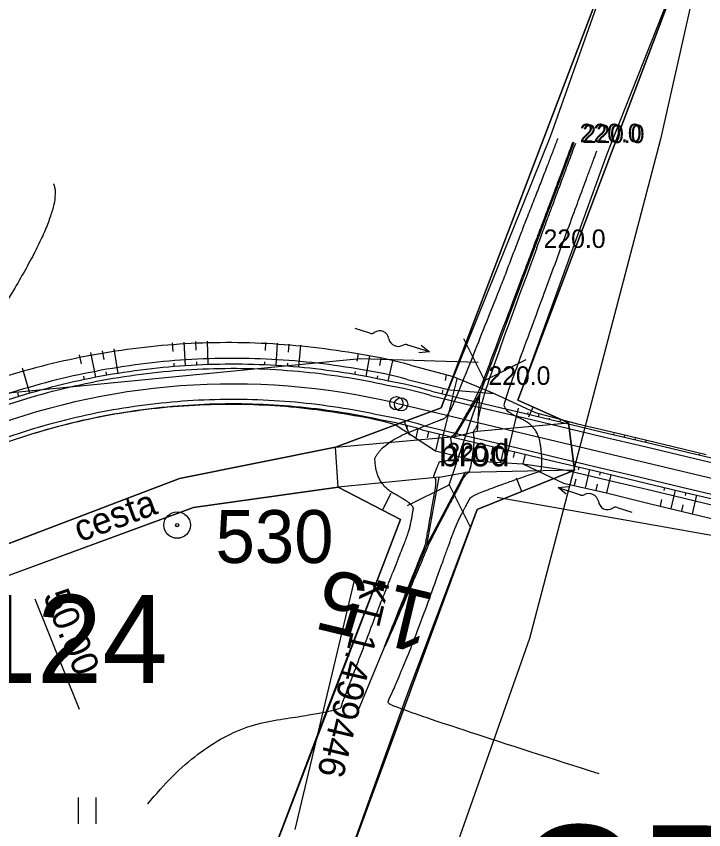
# Model space of a CAD drawing. Extents: x -495905 to -478420, y -1113297 to -1107716.
# Drawn here: x -478920.3 to -478842.3, y -1110767.8 to -1110675.5 of the extents above; entities that cross this region are included whole.
import ezdxf

# ---------------------------------------------------------------- set-up
doc = ezdxf.new("R2010")
doc.units = 0
for name, color, linetype in [('03_PC_OBJEKTY_NÁVRH', 7, 'Continuous'), ('03_PC_OBJEKTY_NÁVRH_PR', 7, 'Continuous'), ('2D_VRSTEVNICE', 7, 'Continuous'), ('C5_HATCH_SLOPE_L', 7, 'Continuous'), ('C5_HATCH_SLOPE_R', 7, 'Continuous'), ('C5_HECTOMETRY', 7, 'Continuous'), ('C5_HLBODY', 7, 'Continuous'), ('C5_HRANA_TELESO', 7, 'Continuous'), ('C5_KORUNA', 7, 'Continuous'), ('C5_OSA', 7, 'Continuous'), ('C5_PRIKOP', 7, 'Continuous'), ('C5_STANICENI', 7, 'Continuous'), ('C5_ZPEVKRAJ', 7, 'Continuous'), ('DRENÁŽ', 7, 'Continuous'), ('ODVODNĚNÍ PLOŠNÉ', 7, 'Continuous'), ('PLYN', 7, 'Continuous'), ('PROPUSTEK', 7, 'Continuous'), ('ttp', 7, 'Continuous'), ('VODNÍ PLOCHY', 7, 'Continuous'), ('vrty a sondy ČHMÚ', 7, 'Continuous'), ('VYRAZNE_VRST', 7, 'Continuous'), ('zamereni', 7, 'Continuous')]:
    doc.layers.add(name, color=color, linetype=linetype)

# ---------------------------------------------------------------- blocks, each defined once
blk = doc.blocks.new('A$C70B')
at = {"layer": 'DRENÁŽ'}
for p, q in [((0.869, 0.002), (-0.869, -0.002)), ((6.861, 0.426), (7.971, -0.002)), ((7.971, -0.002), (5.275, -0.002)), ((7.971, -0.002), (6.862, -0.478))]:
    blk.add_line(p, q, dxfattribs=at)
for centre, radius, start, end in [((0.872, 0.584), 0.582, 269.69241, 322.79009), ((2.168, -0.416), 1.055, 24.40393, 142.08362), ((4.08, 0.589), 1.109, 210.88731, 317.37071), ((5.319, -0.636), 0.636, 85.97658, 131.72478)]:
    blk.add_arc(centre, radius, start, end, dxfattribs=at)

msp = doc.modelspace()

# ---------------------------------------------------------------- linework, layer by layer
at = {"layer": '03_PC_OBJEKTY_NÁVRH'}
for points in [[(-478869.548, -1110712.074), (-478867.189, -1110716.823), (-478862.439, -1110714.464)], [(-478871.174, -1110728.671), (-478867.189, -1110716.823)], [(-478875.923, -1110731.03), (-478871.174, -1110728.671), (-478868.815, -1110733.421)]]:
    msp.add_lwpolyline(points, dxfattribs=at)
at = {"layer": '03_PC_OBJEKTY_NÁVRH_PR'}
msp.add_line((-478804.59, -1110740.91), (-478865.75, -1110730.12), dxfattribs=at)
msp.add_lwpolyline([(-479531.54, -1111424.41), (-479474.18, -1111378.38), (-479432.34, -1111317.36), (-479343.997, -1111211.554), (-479353.502, -1111203.437), (-479247.26, -1111064.93), (-479015.8, -1110808.69), (-478957.84, -1110729.54), (-478938.65, -1110719.95), (-478881.29, -1110714.35), (-478867.9, -1110714.75)], dxfattribs=at)
at = {"layer": '2D_VRSTEVNICE'}
for points in [[(-478858.866, -1110689.366), (-478860.108, -1110692.675), (-478863.152, -1110700.346), (-478865.239, -1110705.906)], [(-478860.751, -1110727.089), (-478860.535, -1110725.577), (-478861.241, -1110721.969), (-478865.011, -1110720.299), (-478864.808, -1110718.868), (-478862.654, -1110713.08), (-478855.632, -1110694.028), (-478854.418, -1110690.766)], [(-478916.079, -1110694.509), (-478914.955, -1110696.921), (-478925.32, -1110714.658), (-478929.697, -1110715.496), (-478959.04, -1110707.9)], [(-478879.601, -1110725.688), (-478878.882, -1110723.934), (-478872.123, -1110721.288), (-478871.541, -1110721.06), (-478871.213, -1110720.494), (-478870.595, -1110719.432), (-478865.239, -1110705.906)], [(-478905.38, -1110764.855), (-478898.603, -1110756.552), (-478883.619, -1110754.278), (-478883.327, -1110753.555), (-478879.354, -1110743.04), (-478876.592, -1110736.187), (-478875.639, -1110733.656), (-478875.329, -1110731.89), (-478875.155, -1110730.902), (-478879.586, -1110728.522), (-478879.601, -1110725.688)], [(-478854.156, -1110761.473), (-478878.296, -1110753.763), (-478878.011, -1110753.096), (-478875.233, -1110746.609), (-478871.504, -1110736.282), (-478870.367, -1110733.133), (-478869.03, -1110730.596), (-478868.575, -1110729.733), (-478860.751, -1110727.089)]]:
    msp.add_open_spline(points, degree=2, dxfattribs=at)
at = {"layer": 'C5_HATCH_SLOPE_L'}
for p, q in [((-478899.888, -1110713.385), (-478899.936, -1110712.422)), ((-478898.52, -1110715.037), (-478898.61, -1110712.385)), ((-478908.746, -1110716.028), (-478909.191, -1110713.254)), ((-478902.508, -1110713.534), (-478902.587, -1110712.559)), ((-478901.087, -1110715.165), (-478901.262, -1110712.48)), ((-478892.024, -1110713.43), (-478891.983, -1110712.514)), ((-478890.812, -1110715.135), (-478890.661, -1110712.602)), ((-478889.408, -1110713.61), (-478889.341, -1110712.711)), ((-478888.249, -1110715.328), (-478888.022, -1110712.84)), ((-478912.911, -1110714.938), (-478913.125, -1110713.914)), ((-478911.277, -1110716.475), (-478911.817, -1110713.673)), ((-478910.327, -1110714.466), (-478910.506, -1110713.453)), ((-478881.618, -1110714.632), (-478881.474, -1110713.787)), ((-478880.614, -1110716.387), (-478880.175, -1110714.037)), ((-478902.368, -1110715.259), (-478902.398, -1110714.884)), ((-478899.804, -1110715.091), (-478899.822, -1110714.72)), ((-478892.095, -1110715.069), (-478892.08, -1110714.708)), ((-478889.53, -1110715.222), (-478889.503, -1110714.866)), ((-478879.048, -1110715.134), (-478878.88, -1110714.307)), ((-478878.095, -1110716.898), (-478877.59, -1110714.596)), ((-478918.769, -1110718.287), (-478919.604, -1110715.428)), ((-478910.013, -1110716.242), (-478910.08, -1110715.861)), ((-478881.879, -1110716.161), (-478881.821, -1110715.82)), ((-478912.537, -1110716.728), (-478912.617, -1110716.346)), ((-478879.353, -1110716.633), (-478879.284, -1110716.297)), ((-478871.61, -1110716.818), (-478871.468, -1110716.224)), ((-478870.757, -1110718.632), (-478870.28, -1110716.629)), ((-478871.973, -1110718.343), (-478871.862, -1110717.877)), ((-478920, -1110718.657), (-478920.118, -1110718.273)), ((-478862.245, -1110720.66), (-478862.202, -1110720.482)), ((-478862.16, -1110720.304), (-478862.16, -1110720.304)), ((-478861.029, -1110720.95), (-478860.954, -1110720.634)), ((-478859.813, -1110721.239), (-478859.78, -1110721.101)), ((-478859.747, -1110720.963), (-478859.747, -1110720.963)), ((-478858.597, -1110721.529), (-478858.541, -1110721.293)), ((-478852.517, -1110722.977), (-478852.487, -1110722.852)), ((-478852.457, -1110722.726), (-478852.457, -1110722.726)), ((-478851.301, -1110723.267), (-478851.242, -1110723.018)), ((-478850.085, -1110723.556), (-478850.056, -1110723.433)), ((-478850.027, -1110723.31), (-478850.027, -1110723.31)), ((-478848.869, -1110723.846), (-478848.811, -1110723.602)), ((-478842.789, -1110725.294), (-478842.762, -1110725.18)), ((-478842.735, -1110725.065), (-478842.735, -1110725.065))]:
    msp.add_line(p, q, dxfattribs=at)
at = {"layer": 'C5_HATCH_SLOPE_R'}
for p, q in [((-478902.496, -1110719.786), (-478902.494, -1110719.804)), ((-478902.493, -1110719.823), (-478902.493, -1110719.823)), ((-478901.285, -1110719.689), (-478901.282, -1110719.73)), ((-478895.216, -1110719.491), (-478895.216, -1110719.522)), ((-478895.216, -1110719.554), (-478895.216, -1110719.554)), ((-478894.001, -1110719.508), (-478894.003, -1110719.576)), ((-478892.789, -1110719.617), (-478892.789, -1110719.617)), ((-478892.787, -1110719.544), (-478892.788, -1110719.58)), ((-478891.573, -1110719.599), (-478891.577, -1110719.678)), ((-478904.913, -1110720.035), (-478904.911, -1110720.05)), ((-478904.909, -1110720.065), (-478904.909, -1110720.065)), ((-478903.705, -1110719.901), (-478903.702, -1110719.935)), ((-478885.54, -1110720.261), (-478885.54, -1110720.261)), ((-478885.526, -1110720.159), (-478885.533, -1110720.21)), ((-478884.323, -1110720.328), (-478884.339, -1110720.433)), ((-478883.141, -1110720.623), (-478883.141, -1110720.623)), ((-478883.123, -1110720.515), (-478883.132, -1110720.569)), ((-478881.926, -1110720.721), (-478881.946, -1110720.832)), ((-478913.285, -1110721.501), (-478913.283, -1110721.51)), ((-478912.1, -1110721.236), (-478912.099, -1110721.24)), ((-478912.098, -1110721.245), (-478912.098, -1110721.245)), ((-478910.91, -1110720.989), (-478910.908, -1110721)), ((-478914.466, -1110721.785), (-478914.465, -1110721.789)), ((-478914.464, -1110721.793), (-478914.464, -1110721.793)), ((-478875.942, -1110722.023), (-478876.013, -1110722.32)), ((-478874.726, -1110722.313), (-478874.972, -1110723.347)), ((-478876.084, -1110722.618), (-478876.084, -1110722.618)), ((-478873.51, -1110722.603), (-478873.686, -1110723.34)), ((-478872.294, -1110722.892), (-478872.749, -1110724.804)), ((-478873.861, -1110724.076), (-478873.861, -1110724.076)), ((-478866.214, -1110724.34), (-478866.42, -1110725.208)), ((-478864.998, -1110724.63), (-478865.359, -1110726.145)), ((-478863.782, -1110724.92), (-478863.936, -1110725.568)), ((-478862.566, -1110725.209), (-478862.823, -1110726.287)), ((-478866.627, -1110726.075), (-478866.627, -1110726.075)), ((-478864.091, -1110726.216), (-478864.091, -1110726.216)), ((-478856.486, -1110726.658), (-478856.564, -1110726.982)), ((-478855.27, -1110726.947), (-478855.768, -1110729.037)), ((-478856.814, -1110728.032), (-478856.986, -1110728.757)), ((-478854.054, -1110727.237), (-478854.132, -1110727.561)), ((-478852.838, -1110727.527), (-478853.332, -1110729.597)), ((-478854.38, -1110728.601), (-478854.55, -1110729.317)), ((-478846.758, -1110728.975), (-478846.836, -1110729.299)), ((-478845.542, -1110729.264), (-478846.043, -1110731.364)), ((-478844.326, -1110729.554), (-478844.404, -1110729.878)), ((-478843.11, -1110729.844), (-478843.613, -1110731.953)), ((-478847.085, -1110730.346), (-478847.257, -1110731.07)), ((-478844.654, -1110730.93), (-478844.828, -1110731.659))]:
    msp.add_line(p, q, dxfattribs=at)
at = {"layer": 'C5_HECTOMETRY'}
msp.add_circle((-478876.636, -1110719.545), 0.75, dxfattribs=at)
at = {"layer": 'C5_HLBODY'}
msp.add_line((-478881.81, -1110738.872), (-478888.692, -1110767.764), dxfattribs=at)
msp.add_circle((-478877.175, -1110719.416), 0.75, dxfattribs=at)
at = {"layer": 'C5_HRANA_TELESO'}
for p, q in [((-478875.576, -1110715.092), (-478870.744, -1110716.387)), ((-478870.744, -1110716.387), (-478866.058, -1110718.292)), ((-478866.058, -1110718.292), (-478861.433, -1110720.451)), ((-478861.433, -1110720.451), (-478856.603, -1110721.752)), ((-478877.195, -1110721.889), (-478872.749, -1110724.804)), ((-478856.603, -1110721.752), (-478851.732, -1110722.883)), ((-478851.732, -1110722.883), (-478846.871, -1110724.053)), ((-478846.871, -1110724.053), (-478842.01, -1110725.224)), ((-478872.749, -1110724.804), (-478867.895, -1110726.004)), ((-478867.895, -1110726.004), (-478862.823, -1110726.287)), ((-478862.823, -1110726.287), (-478858.205, -1110728.478)), ((-478858.205, -1110728.478), (-478853.332, -1110729.597)), ((-478853.332, -1110729.597), (-478848.472, -1110730.775)), ((-478848.472, -1110730.775), (-478843.613, -1110731.953)), ((-478843.613, -1110731.953), (-478838.753, -1110733.131))]:
    msp.add_line(p, q, dxfattribs=at)
for centre, radius, start, end in [((-478896.312, -1110797.337), 84.781, 97.28074, 100.86181), ((-478896.219, -1110797.29), 84.746, 93.76633, 97.34738), ((-478896.166, -1110797.256), 84.716, 90.22237, 93.80341), ((-478896.288, -1110797.224), 84.683, 86.55883, 90.1399), ((-478896.21, -1110797.195), 84.65, 83.02914, 86.61019), ((-478896.127, -1110797.177), 84.621, 79.50249, 83.08352), ((-478896.297, -1110797.372), 84.818, 100.86727, 104.44835), ((-478887.145, -1110755.783), 42.304, 74.12845, 81.24979), ((-478896.208, -1110797.386), 84.853, 104.50403, 108.08509), ((-478895.95, -1110797.263), 77.716, 93.93399, 97.51499), ((-478895.977, -1110797.249), 77.7, 90.33435, 93.91536), ((-478896.042, -1110797.231), 77.682, 86.70531, 90.28633), ((-478896.044, -1110797.21), 77.661, 83.12191, 86.70293), ((-478895.957, -1110797.279), 77.731, 97.50821, 101.08922), ((-478895.928, -1110797.207), 77.644, 79.62581, 83.20681), ((-478895.765, -1110797.251), 77.741, 101.23216, 104.81314), ((-478887.984, -1110759.178), 38.819, 73.86294, 81.05131), ((-478895.674, -1110797.227), 77.741, 104.88297, 108.46395)]:
    msp.add_arc(centre, radius, start, end, dxfattribs=at)
at = {"layer": 'C5_KORUNA'}
for p, q in [((-478873.189, -1110718.053), (-478868.325, -1110719.212)), ((-478868.325, -1110719.212), (-478863.461, -1110720.37)), ((-478863.461, -1110720.37), (-478858.597, -1110721.529)), ((-478858.597, -1110721.529), (-478853.733, -1110722.687)), ((-478874.232, -1110722.431), (-478869.368, -1110723.589)), ((-478853.733, -1110722.687), (-478848.869, -1110723.846)), ((-478869.368, -1110723.589), (-478864.504, -1110724.748)), ((-478848.869, -1110723.846), (-478844.005, -1110725.005)), ((-478864.504, -1110724.748), (-478859.64, -1110725.906)), ((-478844.005, -1110725.005), (-478839.142, -1110726.163)), ((-478859.64, -1110725.906), (-478854.776, -1110727.065)), ((-478854.776, -1110727.065), (-478849.912, -1110728.224)), ((-478849.912, -1110728.224), (-478845.048, -1110729.382)), ((-478845.048, -1110729.382), (-478840.184, -1110730.541))]:
    msp.add_line(p, q, dxfattribs=at)
for centre, radius, start, end in [((-478895.713, -1110797.239), 82.25, 91.95547, 95.53645), ((-478895.713, -1110797.239), 82.25, 88.37448, 91.95547), ((-478895.713, -1110797.239), 82.25, 84.79349, 88.37448), ((-478895.713, -1110797.239), 82.25, 99.11744, 102.69843), ((-478895.713, -1110797.239), 82.25, 95.53645, 99.11744), ((-478895.713, -1110797.239), 82.25, 81.21251, 84.79349), ((-478895.713, -1110797.239), 82.25, 77.63152, 81.21251), ((-478895.713, -1110797.239), 82.25, 102.69842, 106.27941), ((-478885.048, -1110757.431), 41.125, 73.23929, 80.26601), ((-478895.713, -1110797.239), 82.25, 106.27941, 109.86039), ((-478895.713, -1110797.239), 77.75, 91.95546, 95.53645), ((-478895.713, -1110797.239), 77.75, 88.37448, 91.95546), ((-478895.713, -1110797.239), 77.75, 84.79349, 88.37448), ((-478895.713, -1110797.239), 77.75, 81.2125, 84.79349), ((-478895.713, -1110797.239), 77.75, 99.11743, 102.69842), ((-478895.713, -1110797.239), 77.75, 95.53645, 99.11743), ((-478895.713, -1110797.239), 77.75, 77.63152, 81.2125), ((-478895.713, -1110797.239), 77.75, 102.69842, 106.27941), ((-478885.54, -1110759.625), 38.875, 73.08945, 80.40397), ((-478895.713, -1110797.239), 77.75, 106.27941, 109.86039)]:
    msp.add_arc(centre, radius, start, end, dxfattribs=at)
at = {"layer": 'C5_OSA'}
msp.add_line((-478877.175, -1110719.416), (-478731.78, -1110754.05), dxfattribs=at)
msp.add_arc((-478895.713, -1110797.239), 80, 76.60169, 146.54497, dxfattribs=at)
at = {"layer": 'C5_PRIKOP'}
for p, q in [((-478875.961, -1110716.708), (-478871.104, -1110717.898)), ((-478871.104, -1110717.898), (-478866.058, -1110718.292)), ((-478862.823, -1110726.287), (-478857.857, -1110727.016)), ((-478857.857, -1110727.016), (-478852.993, -1110728.175)), ((-478852.993, -1110728.175), (-478848.129, -1110729.334)), ((-478848.129, -1110729.334), (-478843.265, -1110730.492)), ((-478843.265, -1110730.492), (-478838.401, -1110731.651))]:
    msp.add_line(p, q, dxfattribs=at)
for centre, radius, start, end in [((-478895.713, -1110797.239), 82.916, 97.69081, 101.27179), ((-478895.713, -1110797.239), 82.916, 94.10982, 97.69081), ((-478895.713, -1110797.239), 82.916, 90.52884, 94.10982), ((-478895.713, -1110797.239), 82.916, 86.94785, 90.52884), ((-478895.713, -1110797.239), 82.916, 83.36686, 86.94785), ((-478895.713, -1110797.239), 82.916, 79.78588, 83.36686), ((-478895.713, -1110797.239), 82.916, 101.27179, 104.85278), ((-478887.072, -1110756.649), 41.458, 74.45404, 81.59164), ((-478895.713, -1110797.239), 82.916, 104.85278, 108.43376)]:
    msp.add_arc(centre, radius, start, end, dxfattribs=at)
at = {"layer": 'C5_STANICENI'}
msp.add_line((-478918.204, -1110741.614), (-478913.143, -1110754.13), dxfattribs=at)
at = {"layer": 'C5_ZPEVKRAJ'}
for p, q in [((-478873.305, -1110718.539), (-478868.441, -1110719.698)), ((-478868.441, -1110719.698), (-478863.577, -1110720.857)), ((-478863.577, -1110720.857), (-478858.713, -1110722.015)), ((-478874.116, -1110721.944), (-478869.252, -1110723.103)), ((-478858.713, -1110722.015), (-478853.849, -1110723.174)), ((-478869.252, -1110723.103), (-478864.388, -1110724.261)), ((-478853.849, -1110723.174), (-478848.985, -1110724.332)), ((-478864.388, -1110724.261), (-478859.524, -1110725.42)), ((-478848.985, -1110724.332), (-478844.121, -1110725.491)), ((-478859.524, -1110725.42), (-478854.66, -1110726.579)), ((-478844.121, -1110725.491), (-478839.257, -1110726.65)), ((-478854.66, -1110726.579), (-478849.796, -1110727.737)), ((-478849.796, -1110727.737), (-478844.932, -1110728.896)), ((-478844.932, -1110728.896), (-478840.068, -1110730.054))]:
    msp.add_line(p, q, dxfattribs=at)
for centre, radius, start, end in [((-478895.713, -1110797.239), 81.75, 95.53645, 99.11744), ((-478895.713, -1110797.239), 81.75, 91.95547, 95.53645), ((-478895.713, -1110797.239), 81.75, 88.37448, 91.95547), ((-478895.713, -1110797.239), 81.75, 84.79349, 88.37448), ((-478895.713, -1110797.239), 81.75, 81.21251, 84.79349), ((-478895.713, -1110797.239), 81.75, 99.11744, 102.69842), ((-478895.713, -1110797.239), 81.75, 77.63152, 81.21251), ((-478895.713, -1110797.239), 81.75, 102.69842, 106.27941), ((-478885.103, -1110757.675), 40.875, 73.22343, 80.28056), ((-478895.713, -1110797.239), 81.75, 106.27941, 109.86039), ((-478895.713, -1110797.239), 78.25, 95.53645, 99.11743), ((-478895.713, -1110797.239), 78.25, 91.95546, 95.53645), ((-478895.713, -1110797.239), 78.25, 88.37448, 91.95546), ((-478895.713, -1110797.239), 78.25, 84.79349, 88.37448), ((-478895.713, -1110797.239), 78.25, 81.21251, 84.79349), ((-478895.713, -1110797.239), 78.25, 99.11743, 102.69842), ((-478895.713, -1110797.239), 78.25, 77.63152, 81.21251), ((-478895.713, -1110797.239), 78.25, 102.69842, 106.27941), ((-478885.485, -1110759.381), 39.125, 73.10693, 80.38783), ((-478895.713, -1110797.239), 78.25, 106.27941, 109.86039)]:
    msp.add_arc(centre, radius, start, end, dxfattribs=at)
at = {"layer": 'ODVODNĚNÍ PLOŠNÉ'}
msp.add_lwpolyline([(-478803.313, -1110519.218), (-478821.322, -1110585.542), (-478833.872, -1110630.135), (-478847.194, -1110689.467), (-478862.067, -1110746.11), (-478875.946, -1110785.48), (-478893.93, -1110833.935), (-478906.534, -1110876.226), (-478895.748, -1110951.465), (-478885.27, -1111024.379), (-478879.281, -1111102.003), (-478874.65, -1111154.235)], dxfattribs=at)
at = {"layer": 'PROPUSTEK'}
for p, q in [((-478870.757, -1110718.632), (-478871.995, -1110723.566)), ((-478863.367, -1110719.975), (-478864.859, -1110726.237))]:
    msp.add_line(p, q, dxfattribs=at)
at = {"layer": 'ttp'}
for points in [[(-479155.05, -1110622.68), (-479100.34, -1110566.15), (-479079.04, -1110547.31), (-479067.3, -1110538.35), (-478943.44, -1110733.94), (-478942.5, -1110739.87), (-478926.31, -1110737.29), (-478901.79, -1110727.95), (-478884.07, -1110724.39), (-478872.08, -1110719.93), (-478850, -1110661.88), (-478821.31, -1110586.76), (-478790.12, -1110506.25)], [(-478783, -1110509.8), (-478813.75, -1110589.19), (-478842.59, -1110664.04), (-478863.4, -1110719.06), (-478857.66, -1110721.64), (-478856.96, -1110727.01), (-478868.01, -1110731.46), (-478884.88, -1110777.29), (-478910.33, -1110845.03), (-478904.49, -1110851.09), (-478834.58, -1110950.39), (-478795.28, -1111006.11), (-478739.09, -1111086.19), (-478682.34, -1111166.23)], [(-478891.81, -1110772.03), (-478876.71, -1110732.61), (-478883.78, -1110728.94), (-478900.2, -1110731.23), (-478925.61, -1110740.57), (-478939.94, -1110746), (-478920.54, -1110797.58), (-478912.86, -1110818.25), (-478911.08, -1110821.19), (-478891.81, -1110772.03)]]:
    msp.add_lwpolyline(points, dxfattribs=at)
at = {"layer": 'VODNÍ PLOCHY'}
for points in [[(-478727.3, -1110383.04), (-478731.75, -1110371.91), (-478739.06, -1110380.65), (-478747.69, -1110399.03), (-478769.44, -1110453.03), (-478790.12, -1110506.25), (-478821.31, -1110586.76), (-478850, -1110661.88), (-478872.08, -1110719.93), (-478884.07, -1110724.39), (-478870.52, -1110723.2), (-478867.73, -1110718.47), (-478867.99, -1110722.59), (-478857.66, -1110721.64), (-478863.4, -1110719.06), (-478842.59, -1110664.04), (-478813.75, -1110589.19), (-478783, -1110509.8), (-478762.06, -1110455.29), (-478738.44, -1110396.97), (-478727.3, -1110383.04)], [(-478910.33, -1110845.03), (-478884.88, -1110777.29), (-478868.01, -1110731.46), (-478856.96, -1110727.01), (-478869.38, -1110727.27), (-478873.73, -1110735.52), (-478872.33, -1110727.8), (-478883.78, -1110728.94), (-478876.71, -1110732.61), (-478891.81, -1110772.03), (-478911.08, -1110821.19), (-478913.06, -1110828.49)]]:
    msp.add_lwpolyline(points, dxfattribs=at)
at = {"layer": 'VYRAZNE_VRST'}
for points in [[(-478857.157, -1110689.805), (-478861.041, -1110700.153), (-478861.287, -1110700.771), (-478867.504, -1110717.328)], [(-478861.247, -1110701.798), (-478860.681, -1110700.262), (-478856.827, -1110689.909)], [(-478861.247, -1110701.798), (-478867.464, -1110718.506), (-478867.947, -1110721.903), (-478868.283, -1110722.399), (-478868.496, -1110722.712), (-478868.299, -1110723.63), (-478868.815, -1110727.258), (-478869.327, -1110727.431), (-478870.389, -1110729.445), (-478873.51, -1110735.364), (-478873.584, -1110735.57), (-478873.828, -1110736.245), (-478880.038, -1110750.749), (-478873.917, -1110735.564), (-478873.855, -1110735.398), (-478873.027, -1110730.69), (-478872.563, -1110728.056), (-478872.929, -1110727.86), (-478872.93, -1110727.626), (-478872.274, -1110726.023)], [(-478872.274, -1110726.023), (-478870.337, -1110725.933), (-478871.139, -1110723.254), (-478870.596, -1110723.041), (-478869.691, -1110721.484), (-478867.99, -1110718.557), (-478867.504, -1110717.328)]]:
    msp.add_open_spline(points, degree=2, dxfattribs=at)
at = {"layer": 'zamereni'}
for p, q in [((-478859.67, -1110689.16), (-478850, -1110661.88)), ((-478842.59, -1110664.04), (-478853.31, -1110691.16)), ((-478872.08, -1110719.93), (-478859.67, -1110689.16)), ((-478857.02, -1110689.84), (-478867.73, -1110718.47)), ((-478853.31, -1110691.16), (-478863.4, -1110719.06)), ((-478870.52, -1110723.2), (-478867.73, -1110718.47)), ((-478867.73, -1110718.47), (-478867.99, -1110722.59)), ((-478863.4, -1110719.06), (-478857.66, -1110721.64)), ((-478884.07, -1110724.39), (-478872.08, -1110719.93)), ((-478861.664, -1110719.84), (-478862.19, -1110721.01)), ((-478876.279, -1110721.492), (-478875.7, -1110723.05)), ((-478867.99, -1110722.59), (-478857.66, -1110721.64)), ((-478856.96, -1110727.01), (-478857.66, -1110721.64)), ((-478870.52, -1110723.2), (-478867.99, -1110722.59)), ((-478884.07, -1110724.39), (-478870.52, -1110723.2)), ((-478884.07, -1110724.39), (-478901.79, -1110727.95)), ((-478883.78, -1110728.94), (-478884.07, -1110724.39)), ((-478856.96, -1110727.01), (-478869.38, -1110727.27)), ((-478868.01, -1110731.46), (-478856.96, -1110727.01)), ((-478901.79, -1110727.95), (-478926.31, -1110737.29)), ((-478872.33, -1110727.8), (-478883.78, -1110728.94)), ((-478873.73, -1110735.52), (-478869.38, -1110727.27)), ((-478873.73, -1110735.52), (-478872.33, -1110727.8)), ((-478872.33, -1110727.8), (-478869.38, -1110727.27)), ((-478862.929, -1110729.414), (-478863.53, -1110727.92)), ((-478900.2, -1110731.23), (-478883.78, -1110728.94)), ((-478883.78, -1110728.94), (-478876.71, -1110732.61)), ((-478878.76, -1110731.546), (-478877.75, -1110729.6)), ((-478925.61, -1110740.57), (-478900.2, -1110731.23)), ((-478876.09, -1110752.93), (-478868.01, -1110731.46)), ((-478876.71, -1110732.61), (-478884.89, -1110753.69)), ((-478881.84, -1110755.1), (-478873.73, -1110735.52)), ((-478884.88, -1110777.29), (-478876.09, -1110752.93)), ((-478884.89, -1110753.69), (-478891.81, -1110772.03)), ((-478913.284, -1110764.13), (-478913.284, -1110767.13)), ((-478911.24, -1110767.13), (-478911.24, -1110764.13))]:
    msp.add_line(p, q, dxfattribs=at)
for radius in [1.5, 0.181]:
    msp.add_circle((-478902.041, -1110733.241), radius, dxfattribs=at)

# ---------------------------------------------------------------- block references
at = {"layer": 'PLYN'}
for p, rotation in [((-478881.027, -1110711.21), -17.220780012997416), ((-478851.282, -1110731.513), 161.33490466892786)]:
    msp.add_blockref('A$C70B', p, dxfattribs=dict(at, rotation=rotation))

# ---------------------------------------------------------------- texts
at = {"layer": '03_PC_OBJEKTY_NÁVRH_PR'}
msp.add_text('CP12', height=15, dxfattribs=at).set_placement((-478864.19, -1110782.31))
at = {"layer": 'C5_HECTOMETRY'}
msp.add_text('1.5', height=6.999, rotation=166.55607, dxfattribs=at).set_placement((-478872.47, -1110741.104))
at = {"layer": 'C5_HLBODY'}
msp.add_text('KT 1.499446', height=2.999, rotation=256.60169, dxfattribs=at).set_placement((-478880.837, -1110739.103))
at = {"layer": 'C5_STANICENI'}
msp.add_text('50.00', height=3, rotation=292.01475, dxfattribs=at).set_placement((-478917.277, -1110741.238))
at = {"layer": 'vrty a sondy ČHMÚ'}
msp.add_text('VO0124', height=10, dxfattribs=at).set_placement((-478952.17, -1110751.16))
at = {"layer": 'VYRAZNE_VRST'}
for p in [(-478857.157, -1110689.805), (-478856.827, -1110689.909), (-478861.247, -1110701.798), (-478861.247, -1110701.798), (-478867.504, -1110717.328), (-478867.504, -1110717.328), (-478872.274, -1110726.023), (-478872.274, -1110726.023)]:
    msp.add_text(' 220.0', height=2.1, dxfattribs=at).set_placement(p)
at = {"layer": 'zamereni'}
for s, height, p in [('brod', 3, (-478872.334, -1110726.57)), ('530', 6, (-478897.686, -1110737.54))]:
    msp.add_text(s, height=height, dxfattribs=at).set_placement(p)
msp.add_text(' cesta', height=3, rotation=20.18201, dxfattribs=at).set_placement((-478914.138, -1110735.588))

doc.saveas('drawing.dxf')
